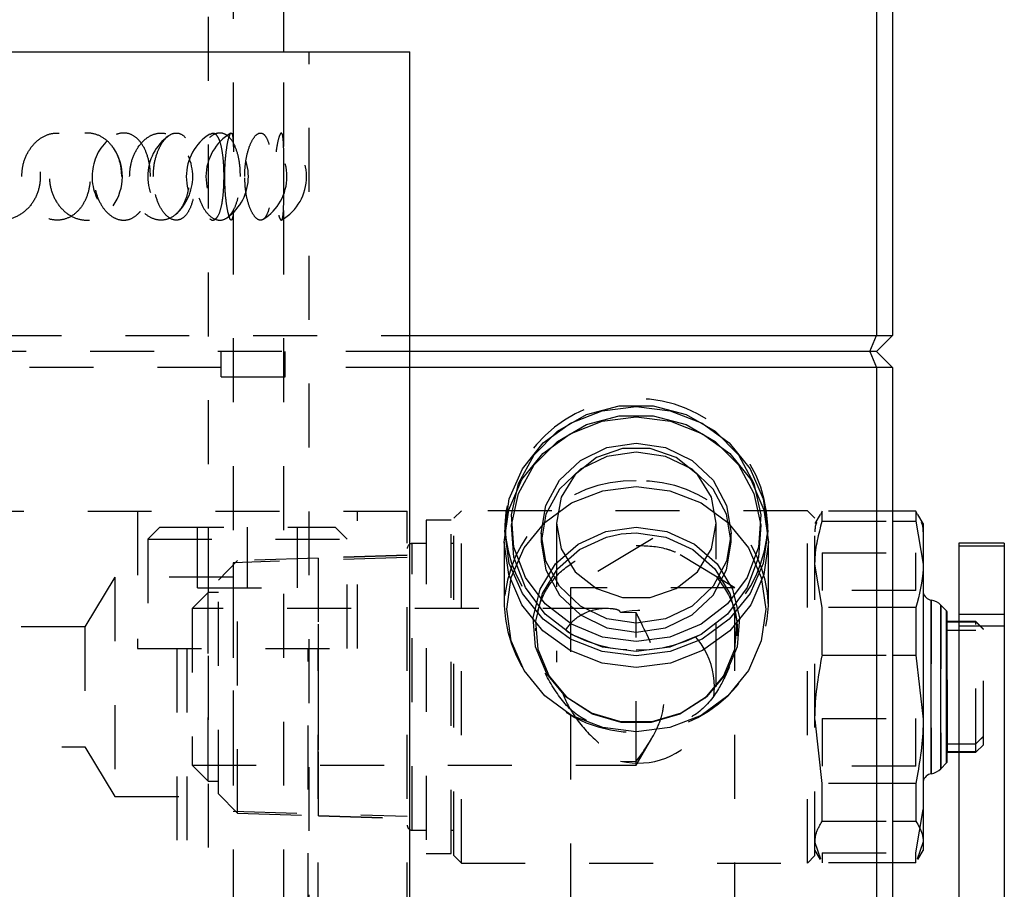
# Model space of a CAD drawing. Header units: inches. Extents: x 1880 to 2363, y -453 to -54.
# Tile 481 of 656: x 1931.16 to 1932.7, y -150.32 to -148.96. Entities that reach past the tile are written whole.
import ezdxf

# ---------------------------------------------------------------- set-up
doc = ezdxf.new("R2010")
doc.units = ezdxf.units.IN
doc.header["$LTSCALE"] = 0.5
doc.header["$MEASUREMENT"] = 0
doc.linetypes.add('HIDDEN', pattern=[0.225, 0.15, -0.075])
doc.layers.add('SID-M-H', color=4, linetype='HIDDEN')
doc.layers.add('SID-M-S', color=105, linetype='Continuous')

msp = doc.modelspace()

# ---------------------------------------------------------------- linework, layer by layer
at = {"layer": 'SID-M-H'}
for p, q in [((1931.45734, -152.25472), (1931.45734, -148.85222)), ((1931.49671, -151.75773), (1931.49671, -148.86009)), ((1931.57545, -151.75773), (1931.57545, -149.0097)), ((1931.61482, -152.8286), (1931.61482, -149.0097)), ((1930.52742, -149.4532), (1931.7723, -149.4532)), ((1931.7723, -149.4782), (1930.55242, -149.4782)), ((1931.47742, -149.5182), (1931.47742, -149.4782)), ((1931.57742, -149.5182), (1931.57742, -149.4782)), ((1931.47742, -149.5032), (1930.52742, -149.5032)), ((1931.7723, -149.5032), (1931.57742, -149.5032)), ((1931.47742, -149.5182), (1931.57742, -149.5182)), ((1932.04883, -149.57687), (1932.10008, -149.56326)), ((1932.07345, -149.57108), (1932.12669, -149.56444)), ((1932.10008, -149.56326), (1932.1533, -149.56326)), ((1932.12669, -149.56444), (1932.17993, -149.57108)), ((1932.1533, -149.56326), (1932.20455, -149.57687)), ((1932.00336, -149.60309), (1932.04883, -149.57687)), ((1932.02384, -149.59056), (1932.07345, -149.57108)), ((1932.04883, -149.5928), (1932.10008, -149.57919)), ((1932.07319, -149.58747), (1932.12669, -149.58079)), ((1932.10008, -149.57919), (1932.1533, -149.57919)), ((1932.12669, -149.58079), (1932.18019, -149.58747)), ((1932.1533, -149.57919), (1932.20455, -149.5928)), ((1932.17993, -149.57108), (1932.22954, -149.59056)), ((1932.20455, -149.57687), (1932.25002, -149.60309)), ((1931.98123, -149.62155), (1932.02384, -149.59056)), ((1932.00336, -149.61901), (1932.04883, -149.5928)), ((1932.02334, -149.60704), (1932.07319, -149.58747)), ((1932.18019, -149.58747), (1932.23004, -149.60704)), ((1932.20455, -149.5928), (1932.25002, -149.61901)), ((1932.22954, -149.59056), (1932.27215, -149.62155)), ((1931.96704, -149.63996), (1932.00336, -149.60309)), ((1931.98054, -149.63818), (1932.02334, -149.60704)), ((1932.23004, -149.60704), (1932.27284, -149.63818)), ((1932.25002, -149.60309), (1932.28635, -149.63996)), ((1931.94854, -149.66194), (1931.98123, -149.62155)), ((1931.96704, -149.65588), (1932.00336, -149.61901)), ((1932.03933, -149.64873), (1932.08076, -149.62872)), ((1932.10498, -149.63009), (1932.06419, -149.64417)), ((1932.08076, -149.62872), (1932.12669, -149.62183)), ((1932.1484, -149.63009), (1932.10498, -149.63009)), ((1932.12669, -149.62183), (1932.17262, -149.62872)), ((1932.18919, -149.64417), (1932.1484, -149.63009)), ((1932.17262, -149.62872), (1932.21405, -149.64873)), ((1932.25002, -149.61901), (1932.28635, -149.65588)), ((1932.27215, -149.62155), (1932.30484, -149.66194)), ((1931.94255, -149.68475), (1931.96704, -149.63996)), ((1931.94769, -149.67876), (1931.98054, -149.63818)), ((1932.06419, -149.64417), (1932.03093, -149.67062)), ((1932.08076, -149.64274), (1932.03933, -149.66275)), ((1932.12669, -149.63584), (1932.08076, -149.64274)), ((1932.17262, -149.64274), (1932.12669, -149.63584)), ((1932.21405, -149.66275), (1932.17262, -149.64274)), ((1932.22245, -149.67062), (1932.18919, -149.64417)), ((1932.27284, -149.63818), (1932.30569, -149.67876)), ((1932.28635, -149.63996), (1932.31083, -149.68475)), ((1931.94255, -149.70067), (1931.96704, -149.65588)), ((1932.00645, -149.6799), (1932.03933, -149.64873)), ((1932.21405, -149.64873), (1932.24693, -149.6799)), ((1932.28635, -149.65588), (1932.31083, -149.70067)), ((1931.92799, -149.70896), (1931.94854, -149.66194)), ((1932.03933, -149.66275), (1932.00645, -149.69392)), ((1932.03093, -149.67062), (1932.00923, -149.70626)), ((1932.24693, -149.69392), (1932.21405, -149.66275)), ((1932.24415, -149.70626), (1932.22245, -149.67062)), ((1932.30484, -149.66194), (1932.32539, -149.70896)), ((1931.92704, -149.72601), (1931.94769, -149.67876)), ((1931.93172, -149.73414), (1931.94255, -149.68475)), ((1931.98534, -149.71917), (1932.00645, -149.6799)), ((1932.07429, -149.69622), (1932.12669, -149.68968)), ((1932.12669, -149.68968), (1932.17909, -149.69622)), ((1932.24693, -149.6799), (1932.26804, -149.71917)), ((1932.30569, -149.67876), (1932.32634, -149.72601)), ((1932.31083, -149.68475), (1932.32166, -149.73414)), ((1931.93172, -149.75007), (1931.94255, -149.70067)), ((1932.00645, -149.69392), (1931.98534, -149.73319)), ((1932.00923, -149.70626), (1932.00169, -149.74678)), ((1932.02545, -149.71539), (1932.07429, -149.69622)), ((1932.17909, -149.69622), (1932.22793, -149.71539)), ((1932.25169, -149.74678), (1932.24415, -149.70626)), ((1932.26804, -149.73319), (1932.24693, -149.69392)), ((1932.31083, -149.70067), (1932.32166, -149.75007)), ((1931.92098, -149.75943), (1931.92799, -149.70896)), ((1931.97807, -149.76271), (1931.98534, -149.71917)), ((1931.98352, -149.74589), (1932.02545, -149.71539)), ((1932.22793, -149.71539), (1932.26986, -149.74589)), ((1932.26804, -149.71917), (1932.27531, -149.76271)), ((1932.32539, -149.70896), (1932.3324, -149.75943)), ((1930.26842, -149.7282), (1931.76842, -149.7282)), ((1931.34655, -149.7282), (1931.34655, -149.9432)), ((1931.6903, -149.9432), (1931.6903, -149.7282)), ((1931.76842, -150.9782), (1931.76842, -149.7282)), ((1931.85307, -149.72761), (1931.84126, -149.73942)), ((1931.85307, -150.27879), (1931.85307, -149.72761)), ((1932.39441, -149.72761), (1931.85307, -149.72761)), ((1931.92, -149.77672), (1931.92704, -149.72601)), ((1931.93535, -149.78447), (1931.93172, -149.73414)), ((1931.98534, -149.73319), (1931.97807, -149.77672)), ((1932.27531, -149.77672), (1932.26804, -149.73319)), ((1932.32166, -149.73414), (1932.31803, -149.78447)), ((1932.32634, -149.72601), (1932.33338, -149.77672)), ((1932.39441, -150.27879), (1932.39441, -149.72761)), ((1932.40622, -149.73942), (1932.39441, -149.72761)), ((1932.41434, -149.73324), (1932.40622, -149.7473)), ((1932.41758, -149.72804), (1932.41487, -149.73365)), ((1932.41758, -149.74365), (1932.41758, -149.72804)), ((1932.52742, -149.72804), (1932.41758, -149.72804)), ((1931.38142, -149.7532), (1931.36242, -149.7722)), ((1931.38142, -149.7532), (1931.65542, -149.7532)), ((1931.4403, -149.8482), (1931.4403, -149.7532)), ((1931.51842, -149.8482), (1931.51842, -149.7532)), ((1931.59655, -149.8482), (1931.59655, -149.7532)), ((1931.67442, -149.7722), (1931.65542, -149.7532)), ((1931.79795, -149.74238), (1931.79795, -150.26403)), ((1931.83732, -149.74238), (1931.79795, -149.74238)), ((1931.83732, -150.26403), (1931.83732, -149.74238)), ((1931.84126, -150.26698), (1931.84126, -149.73942)), ((1931.92098, -149.75006), (1931.92098, -149.75943)), ((1931.93535, -149.8004), (1931.93172, -149.75007)), ((1931.95134, -149.78564), (1931.98352, -149.74589)), ((1932.00169, -149.74678), (1932.00169, -149.96439)), ((1932.00169, -149.74678), (1932.00923, -149.78731)), ((1932.07903, -149.75988), (1932.12669, -149.75307)), ((1932.12669, -149.75307), (1932.17435, -149.75988)), ((1932.24415, -149.78731), (1932.25169, -149.74678)), ((1932.25169, -150.0032), (1932.25169, -149.74678)), ((1932.26986, -149.74589), (1932.30204, -149.78564)), ((1932.32166, -149.75007), (1932.31803, -149.8004)), ((1932.3324, -149.75943), (1932.3324, -149.75006)), ((1932.40622, -150.26698), (1932.40622, -149.73942)), ((1932.41758, -149.74365), (1932.52742, -149.74365)), ((1931.92799, -149.8099), (1931.92098, -149.75943)), ((1931.97807, -149.76271), (1931.97807, -149.77672)), ((1931.98534, -149.80624), (1931.97807, -149.76271)), ((1932.0356, -149.77971), (1932.07903, -149.75988)), ((1932.03798, -149.78803), (1932.08027, -149.76872)), ((1932.08027, -149.76872), (1932.10282, -149.76381)), ((1932.10282, -149.76381), (1932.12669, -149.76209)), ((1932.12669, -149.76209), (1932.17311, -149.76872)), ((1932.17311, -149.76872), (1932.2154, -149.78803)), ((1932.17435, -149.75988), (1932.21778, -149.77971)), ((1932.27531, -149.76271), (1932.26804, -149.80624)), ((1932.27531, -149.77672), (1932.27531, -149.76271)), ((1932.3324, -149.75943), (1932.32539, -149.8099)), ((1931.36242, -149.7722), (1931.67442, -149.7722)), ((1931.36242, -149.7722), (1931.36242, -149.9432)), ((1931.67442, -149.9432), (1931.67442, -149.7722)), ((1931.79795, -149.77879), (1931.7763, -149.77879)), ((1931.7763, -150.22702), (1931.7763, -149.77911)), ((1931.84126, -149.77879), (1931.83732, -149.77879)), ((1931.92, -149.77672), (1931.92, -149.87659)), ((1931.92704, -149.82743), (1931.92, -149.77672)), ((1931.95318, -149.83201), (1931.93535, -149.78447)), ((1931.97807, -149.77672), (1931.98534, -149.82026)), ((1932.00027, -149.81078), (1932.0356, -149.77971)), ((1932.15242, -149.77099), (1932.02392, -149.8482)), ((1932.28092, -149.8482), (1932.15242, -149.77099)), ((1932.21778, -149.77971), (1932.25311, -149.81078)), ((1932.26804, -149.82026), (1932.27531, -149.77672)), ((1932.31803, -149.78447), (1932.3002, -149.83201)), ((1932.33338, -149.77672), (1932.32634, -149.82743)), ((1932.33338, -149.87659), (1932.33338, -149.77672)), ((1931.76842, -149.79724), (1931.62945, -149.80159)), ((1931.76842, -149.79764), (1931.62964, -149.80179)), ((1931.93112, -149.83193), (1931.95134, -149.78564)), ((1932.00357, -149.81829), (1932.03798, -149.78803)), ((1932.00923, -149.78731), (1932.03093, -149.82295)), ((1932.2154, -149.78803), (1932.24981, -149.81829)), ((1932.22245, -149.82295), (1932.24415, -149.78731)), ((1932.30204, -149.78564), (1932.32226, -149.83193)), ((1932.41758, -149.7932), (1932.41758, -149.85224)), ((1932.41758, -149.7932), (1932.56414, -149.7932)), ((1932.56414, -149.85224), (1932.56414, -149.7932)), ((1931.50277, -149.80555), (1931.47315, -149.8361)), ((1931.76842, -149.8007), (1931.49582, -149.80886)), ((1931.49582, -149.80886), (1931.49582, -150.19754)), ((1931.62925, -149.8018), (1931.50273, -149.80559)), ((1931.50273, -150.20081), (1931.50273, -149.80559)), ((1931.62925, -149.80159), (1931.50277, -149.80555)), ((1931.50277, -150.20086), (1931.50277, -149.80555)), ((1931.62925, -149.80159), (1931.62925, -150.20481)), ((1931.62945, -150.20482), (1931.62945, -149.80159)), ((1931.62964, -149.80159), (1931.62945, -149.80159)), ((1931.62964, -150.20482), (1931.62964, -149.80159)), ((1931.94854, -149.85693), (1931.92799, -149.8099)), ((1931.95318, -149.84793), (1931.93535, -149.8004)), ((1931.97617, -149.85035), (1932.00027, -149.81078)), ((1932.00645, -149.84552), (1931.98534, -149.80624)), ((1932.26804, -149.80624), (1932.24693, -149.84552)), ((1932.25311, -149.81078), (1932.27721, -149.85035)), ((1932.31803, -149.8004), (1932.3002, -149.84793)), ((1932.32539, -149.8099), (1932.30484, -149.85693)), ((1932.41758, -149.879), (1932.40622, -149.81132)), ((1931.94769, -149.87469), (1931.92704, -149.82743)), ((1931.9801, -149.85683), (1932.00357, -149.81829)), ((1931.98534, -149.82026), (1932.00645, -149.85953)), ((1932.03093, -149.82295), (1932.06419, -149.8494)), ((1932.18919, -149.8494), (1932.22245, -149.82295)), ((1932.24693, -149.85953), (1932.26804, -149.82026)), ((1932.24981, -149.81829), (1932.27328, -149.85683)), ((1932.32634, -149.82743), (1932.30569, -149.87469)), ((1931.31082, -149.8317), (1931.26411, -149.90945)), ((1931.31082, -149.8317), (1931.31082, -150.1747)), ((1931.49582, -149.8317), (1931.31082, -149.8317)), ((1931.47315, -150.17031), (1931.47315, -149.8361)), ((1931.62964, -149.83121), (1931.62925, -149.83121)), ((1931.92422, -149.88161), (1931.93112, -149.83193)), ((1931.98387, -149.87322), (1931.95318, -149.83201)), ((1932.03933, -149.87668), (1932.00645, -149.84552)), ((1932.24693, -149.84552), (1932.21405, -149.87668)), ((1932.3002, -149.83201), (1932.26951, -149.87322)), ((1932.32226, -149.83193), (1932.32916, -149.88161)), ((1931.45712, -149.85556), (1931.43206, -149.88062)), ((1931.4403, -149.8482), (1931.59655, -149.8482)), ((1931.45712, -150.15084), (1931.45712, -149.85556)), ((1931.47315, -149.85556), (1931.45712, -149.85556)), ((1931.98123, -149.89732), (1931.94854, -149.85693)), ((1931.98387, -149.88915), (1931.95318, -149.84793)), ((1931.96544, -149.8949), (1931.97617, -149.85035)), ((1931.96965, -149.90021), (1931.9801, -149.85683)), ((1932.00645, -149.85953), (1932.03933, -149.8907)), ((1932.28092, -149.8482), (1932.02392, -149.8482)), ((1932.02392, -149.8482), (1932.02392, -150.9782)), ((1932.06419, -149.8494), (1932.10498, -149.86347)), ((1932.1484, -149.86347), (1932.18919, -149.8494)), ((1932.21405, -149.8907), (1932.24693, -149.85953)), ((1932.3002, -149.84793), (1932.26951, -149.88915)), ((1932.30484, -149.85693), (1932.27215, -149.89732)), ((1932.27328, -149.85683), (1932.28373, -149.90021)), ((1932.27721, -149.85035), (1932.28794, -149.8949)), ((1932.28092, -150.9782), (1932.28092, -149.8482)), ((1932.56414, -149.85224), (1932.41758, -149.85224)), ((1931.98054, -149.91527), (1931.94769, -149.87469)), ((1932.02515, -149.90506), (1931.98387, -149.87322)), ((1932.08076, -149.8967), (1932.03933, -149.87668)), ((1932.10498, -149.86347), (1932.1484, -149.86347)), ((1932.21405, -149.87668), (1932.17262, -149.8967)), ((1932.26951, -149.87322), (1932.22823, -149.90506)), ((1932.30569, -149.87469), (1932.27284, -149.91527)), ((1932.58813, -149.86736), (1932.58813, -150.13904)), ((1932.60303, -149.87516), (1932.60303, -150.13124)), ((1931.43206, -149.88062), (1931.43206, -150.12578)), ((1932.08049, -149.88062), (1931.43206, -149.88062)), ((1931.93112, -149.93128), (1931.92422, -149.88161)), ((1932.02515, -149.92099), (1931.98387, -149.88915)), ((1932.03933, -149.8907), (1932.08076, -149.91071)), ((1932.12669, -149.88746), (1932.10223, -149.887)), ((1932.12669, -150.12578), (1932.12669, -149.88746)), ((1932.17262, -149.91071), (1932.21405, -149.8907)), ((1932.26951, -149.88915), (1932.22823, -149.92099)), ((1932.32916, -149.88161), (1932.32226, -149.93128)), ((1932.41758, -149.95364), (1932.41758, -149.879)), ((1932.52742, -149.879), (1932.41758, -149.879)), ((1932.61206, -149.88433), (1932.61206, -150.12208)), ((1932.70242, -149.8897), (1932.63142, -149.8897)), ((1931.96904, -149.94046), (1931.96544, -149.8949)), ((1931.97316, -149.94458), (1931.96965, -149.90021)), ((1932.02384, -149.9283), (1931.98123, -149.89732)), ((1932.07397, -149.92516), (1932.02515, -149.90506)), ((1932.12669, -149.90359), (1932.08076, -149.8967)), ((1932.17262, -149.8967), (1932.12669, -149.90359)), ((1932.22823, -149.90506), (1932.17941, -149.92516)), ((1932.27215, -149.89732), (1932.22954, -149.9283)), ((1932.28373, -149.90021), (1932.28022, -149.94458)), ((1932.28794, -149.8949), (1932.28434, -149.94046)), ((1932.658, -149.90171), (1932.61361, -149.90171)), ((1932.61361, -150.09215), (1932.61361, -149.90171)), ((1932.658, -149.90084), (1932.63142, -149.90084)), ((1932.658, -150.10556), (1932.658, -149.90084)), ((1932.66981, -149.91265), (1932.658, -149.90084)), ((1931.26411, -149.90945), (1931.03084, -149.90945)), ((1931.26411, -149.90945), (1931.26411, -150.09695)), ((1931.96921, -149.91137), (1931.96921, -149.91554)), ((1932.02334, -149.9464), (1931.98054, -149.91527)), ((1932.07397, -149.94109), (1932.02515, -149.92099)), ((1932.08076, -149.91071), (1932.12669, -149.91761)), ((1932.12669, -149.91761), (1932.17262, -149.91071)), ((1932.22823, -149.92099), (1932.17941, -149.94109)), ((1932.27284, -149.91527), (1932.23004, -149.9464)), ((1932.28417, -149.9156), (1932.28417, -149.91137)), ((1932.61361, -149.91425), (1932.658, -149.91425)), ((1932.70242, -149.9082), (1932.63142, -149.9082)), ((1932.66981, -150.09375), (1932.66981, -149.91265)), ((1931.95134, -149.97757), (1931.93112, -149.93128)), ((1932.07345, -149.94778), (1932.02384, -149.9283)), ((1932.12669, -149.93203), (1932.07397, -149.92516)), ((1932.17941, -149.92516), (1932.12669, -149.93203)), ((1932.22954, -149.9283), (1932.17993, -149.94778)), ((1932.32226, -149.93128), (1932.30204, -149.97757)), ((1931.34655, -149.9432), (1931.6903, -149.9432)), ((1931.4078, -149.9432), (1931.4078, -150.9782)), ((1931.42342, -149.9432), (1931.42342, -150.5636)), ((1931.61342, -150.5636), (1931.61342, -149.9432)), ((1931.62905, -150.9782), (1931.62905, -149.9432)), ((1931.98665, -149.98299), (1931.96904, -149.94046)), ((1931.99031, -149.98601), (1931.97316, -149.94458)), ((1932.07319, -149.96598), (1932.02334, -149.9464)), ((1932.12669, -149.95443), (1932.07345, -149.94778)), ((1932.12669, -149.94795), (1932.07397, -149.94109)), ((1932.17941, -149.94109), (1932.12669, -149.94795)), ((1932.17993, -149.94778), (1932.12669, -149.95443)), ((1932.23004, -149.9464), (1932.18019, -149.96598)), ((1932.28022, -149.94458), (1932.26307, -149.98601)), ((1932.28434, -149.94046), (1932.26673, -149.98299)), ((1932.41758, -149.95364), (1932.52742, -149.95364)), ((1932.12669, -149.97265), (1932.07319, -149.96598)), ((1932.18019, -149.96598), (1932.12669, -149.97265)), ((1931.98352, -150.01732), (1931.95134, -149.97757)), ((1932.01671, -150.01871), (1931.98665, -149.98299)), ((1932.26673, -149.98299), (1932.23667, -150.01871)), ((1932.30204, -149.97757), (1932.26986, -150.01732)), ((1932.01958, -150.0208), (1931.99031, -149.98601)), ((1932.26307, -149.98601), (1932.2338, -150.0208)), ((1932.02545, -150.04782), (1931.98352, -150.01732)), ((1932.05653, -150.04445), (1932.01671, -150.01871)), ((1932.05836, -150.04586), (1932.01958, -150.0208)), ((1932.2338, -150.0208), (1932.19502, -150.04586)), ((1932.23667, -150.01871), (1932.19685, -150.04445)), ((1932.26986, -150.01732), (1932.22793, -150.04782)), ((1932.10259, -150.05792), (1932.05653, -150.04445)), ((1932.10322, -150.05898), (1932.05836, -150.04586)), ((1932.19502, -150.04586), (1932.15016, -150.05898)), ((1932.19685, -150.04445), (1932.15079, -150.05792)), ((1932.07429, -150.067), (1932.02545, -150.04782)), ((1932.15079, -150.05792), (1932.10259, -150.05792)), ((1932.15016, -150.05898), (1932.10322, -150.05898)), ((1932.22793, -150.04782), (1932.17909, -150.067)), ((1932.41758, -150.15416), (1932.40622, -150.0539)), ((1932.41758, -150.05276), (1932.56414, -150.05276)), ((1932.41758, -150.05276), (1932.41758, -150.1274)), ((1932.56414, -150.1274), (1932.56414, -150.05276)), ((1932.12669, -150.07354), (1932.07429, -150.067)), ((1932.17909, -150.067), (1932.12669, -150.07354)), ((1932.12669, -150.12578), (1932.15117, -150.08339)), ((1932.63142, -150.09215), (1932.658, -150.09215)), ((1931.02775, -150.09695), (1931.26411, -150.09695)), ((1931.26411, -150.09695), (1931.31082, -150.1747)), ((1932.658, -150.10469), (1932.63142, -150.10469)), ((1932.63142, -150.10556), (1932.658, -150.10556)), ((1932.658, -150.10556), (1932.66981, -150.09375)), ((1932.10223, -150.1194), (1932.12669, -150.11984)), ((1931.43206, -150.12578), (1931.45712, -150.15084)), ((1931.43206, -150.12578), (1932.12669, -150.12578)), ((1932.56414, -150.1274), (1932.41758, -150.1274)), ((1931.45712, -150.15084), (1931.47315, -150.15084)), ((1932.52742, -150.15416), (1932.41758, -150.15416)), ((1932.41758, -150.2132), (1932.41758, -150.15416)), ((1931.31082, -150.1747), (1931.49582, -150.1747)), ((1931.47315, -150.17031), (1931.50277, -150.20086)), ((1931.62925, -150.17519), (1931.62964, -150.17519)), ((1931.49582, -150.19754), (1931.76842, -150.2057)), ((1932.56414, -150.26276), (1932.57551, -150.19508)), ((1931.50273, -150.20081), (1931.62925, -150.2046)), ((1931.50277, -150.20086), (1931.62925, -150.20481)), ((1931.62945, -150.20482), (1931.76842, -150.20916)), ((1931.62945, -150.20482), (1931.62964, -150.20482)), ((1931.62964, -150.20461), (1931.76842, -150.20877)), ((1932.41758, -150.2132), (1932.52742, -150.2132)), ((1931.7763, -150.22761), (1931.79795, -150.22761)), ((1931.83732, -150.22761), (1931.84126, -150.22761)), ((1932.41564, -150.27278), (1932.40622, -150.24578)), ((1932.40622, -150.25911), (1932.41434, -150.27317)), ((1931.79795, -150.26403), (1931.83732, -150.26403)), ((1931.84126, -150.26698), (1931.85307, -150.27879)), ((1932.39441, -150.27879), (1932.40622, -150.26698)), ((1932.41758, -150.26276), (1932.41758, -150.27836)), ((1932.41758, -150.26276), (1932.56414, -150.26276)), ((1932.56414, -150.27836), (1932.56414, -150.26276)), ((1931.85307, -150.27879), (1932.39441, -150.27879)), ((1932.52742, -150.27836), (1932.41758, -150.27836))]:
    msp.add_line(p, q, dxfattribs=at)
for centre, radius, start, end in [((1931.5322, -149.20473), 0.07874, 120.36032, 239.41723), ((1931.5322, -149.20473), 0.07874, 300.5135, 59.60359), ((1931.35406, -149.20473), 0.07874, 133.95272, 225.54569), ((1931.44114, -149.20473), 0.07874, 125.75209, 233.81302), ((1931.35406, -149.20473), 0.07874, 311.68963, 48.13676), ((1931.5014, -149.20473), 0.07874, 122.24154, 237.88452), ((1931.44114, -149.20473), 0.07874, 305.22991, 54.89493), ((1931.5014, -149.20473), 0.07874, 301.90391, 58.06964), ((1931.24396, -149.20473), 0.07874, 324.49643, 34.78852), ((1932.12669, -149.75803), 0.20586, 2.21969, 177.78031), ((1932.12145, -149.88212), 0.20153, 88.50945, 178.42753), ((1932.13193, -149.88212), 0.20153, 1.57247, 91.49055), ((1932.12147, -149.74456), 0.20057, 181.57247, 271.49055), ((1932.13191, -149.74456), 0.20057, 268.50945, 358.42753), ((1931.7763, -149.78667), 0.00787, 90, 180), ((1932.12669, -149.86769), 0.20688, 182.46576, 357.53424), ((1932.12963, -150.0032), 0.11939, 256.73157, 103.26843), ((1931.7763, -150.21974), 0.00787, 180, 270)]:
    msp.add_arc(centre, radius, start, end, dxfattribs=at)
for points, knots in [([(1931.06641, -149.20473), (1931.06712, -149.21226), (1931.06854, -149.22732), (1931.07953, -149.24739), (1931.09565, -149.26289), (1931.1159, -149.27217), (1931.13796, -149.27395), (1931.15923, -149.26769), (1931.17708, -149.25399), (1931.18942, -149.23461), (1931.19507, -149.2121), (1931.1938, -149.18916), (1931.18602, -149.16814), (1931.17243, -149.15101), (1931.15412, -149.13954), (1931.13273, -149.13521), (1931.11061, -149.13886), (1931.09053, -149.15028), (1931.07535, -149.16806), (1931.06748, -149.18734), (1931.06671, -149.1999), (1931.06641, -149.20473)], [0, 0, 0, 0, 0.0520028, 0.1039827, 0.1564753, 0.2102848, 0.2652762, 0.3208623, 0.3762398, 0.4306423, 0.4836601, 0.5355284, 0.5870576, 0.6391963, 0.6925647, 0.7472181, 0.8026932, 0.8582301, 0.9130199, 0.9664974, 1, 1, 1, 1]), ([(1931.16535, -149.20473), (1931.166, -149.21254), (1931.16732, -149.22817), (1931.17753, -149.24892), (1931.19229, -149.26443), (1931.21001, -149.27284), (1931.22814, -149.27354), (1931.2448, -149.26687), (1931.25859, -149.25362), (1931.26834, -149.23496), (1931.27308, -149.2126), (1931.27212, -149.18894), (1931.2653, -149.16691), (1931.25324, -149.14938), (1931.23733, -149.13852), (1931.21948, -149.13531), (1931.20167, -149.13965), (1931.18564, -149.15087), (1931.1732, -149.16791), (1931.16636, -149.18686), (1931.16564, -149.19958), (1931.16535, -149.20473)], [0, 0, 0, 0, 0.0554579, 0.1109395, 0.1658403, 0.2192081, 0.2711117, 0.3223399, 0.3739729, 0.4268563, 0.4812619, 0.5368274, 0.5927419, 0.6480375, 0.7019377, 0.7542614, 0.8055938, 0.8569812, 0.9093952, 0.9633154, 1, 1, 1, 1]), ([(1931.32179, -149.20473), (1931.32123, -149.21226), (1931.32011, -149.22732), (1931.31132, -149.24739), (1931.29812, -149.26289), (1931.281, -149.27217), (1931.26164, -149.27395), (1931.24222, -149.26769), (1931.22534, -149.25399), (1931.21335, -149.23461), (1931.20777, -149.2121), (1931.20903, -149.18916), (1931.21668, -149.16814), (1931.22978, -149.15101), (1931.24695, -149.13954), (1931.2663, -149.13521), (1931.28554, -149.13886), (1931.30236, -149.15028), (1931.31469, -149.16806), (1931.32094, -149.18734), (1931.32156, -149.1999), (1931.32179, -149.20473)], [0, 0, 0, 0, 0.0520028, 0.1039827, 0.1564753, 0.2102848, 0.2652762, 0.3208623, 0.3762398, 0.4306423, 0.4836601, 0.5355284, 0.5870576, 0.6391963, 0.6925647, 0.7472181, 0.8026932, 0.8582301, 0.9130199, 0.9664974, 1, 1, 1, 1]), ([(1931.36665, -149.20473), (1931.36621, -149.21254), (1931.36531, -149.22817), (1931.35819, -149.24892), (1931.34741, -149.26443), (1931.33373, -149.27284), (1931.31883, -149.27354), (1931.30426, -149.26687), (1931.29154, -149.25362), (1931.28214, -149.23496), (1931.27744, -149.2126), (1931.2784, -149.18894), (1931.2851, -149.16691), (1931.29655, -149.14938), (1931.31091, -149.13852), (1931.32606, -149.13531), (1931.34027, -149.13965), (1931.35232, -149.15087), (1931.36123, -149.16791), (1931.36596, -149.18686), (1931.36645, -149.19958), (1931.36665, -149.20473)], [0, 0, 0, 0, 0.0554579, 0.1109395, 0.1658403, 0.2192081, 0.2711117, 0.3223399, 0.3739729, 0.4268563, 0.4812619, 0.5368274, 0.5927419, 0.6480375, 0.7019377, 0.7542614, 0.8055938, 0.8569812, 0.9093952, 0.9633154, 1, 1, 1, 1]), ([(1931.33405, -149.20473), (1931.33461, -149.21226), (1931.33571, -149.22732), (1931.34421, -149.24739), (1931.35652, -149.26289), (1931.37173, -149.27217), (1931.38796, -149.27395), (1931.40328, -149.26769), (1931.41585, -149.25399), (1931.42439, -149.23461), (1931.42825, -149.2121), (1931.42739, -149.18916), (1931.42204, -149.16814), (1931.4126, -149.15101), (1931.39963, -149.13954), (1931.38415, -149.13521), (1931.36779, -149.13886), (1931.35263, -149.15028), (1931.34098, -149.16806), (1931.33489, -149.18734), (1931.33429, -149.1999), (1931.33405, -149.20473)], [0, 0, 0, 0, 0.0520028, 0.1039827, 0.1564753, 0.2102848, 0.2652762, 0.3208623, 0.3762398, 0.4306423, 0.4836601, 0.5355284, 0.5870576, 0.6391963, 0.6925647, 0.7472181, 0.8026932, 0.8582301, 0.9130199, 0.9664974, 1, 1, 1, 1]), ([(1931.37111, -149.20473), (1931.37156, -149.21254), (1931.37245, -149.22817), (1931.3793, -149.24892), (1931.38901, -149.26443), (1931.40036, -149.27284), (1931.4116, -149.27354), (1931.42158, -149.26687), (1931.42955, -149.25362), (1931.43504, -149.23496), (1931.43765, -149.2126), (1931.43712, -149.18894), (1931.43335, -149.16691), (1931.4265, -149.14938), (1931.41715, -149.13852), (1931.40628, -149.13531), (1931.39505, -149.13965), (1931.38466, -149.15087), (1931.3764, -149.16791), (1931.37179, -149.18686), (1931.37131, -149.19958), (1931.37111, -149.20473)], [0, 0, 0, 0, 0.0554579, 0.1109395, 0.1658403, 0.2192081, 0.2711117, 0.3223399, 0.3739729, 0.4268563, 0.4812619, 0.5368274, 0.5927419, 0.6480375, 0.7019377, 0.7542614, 0.8055938, 0.8569812, 0.9093952, 0.9633154, 1, 1, 1, 1]), ([(1931.50739, -149.20473), (1931.50708, -149.21226), (1931.50646, -149.22732), (1931.50153, -149.24739), (1931.49394, -149.26289), (1931.48379, -149.27217), (1931.47191, -149.27395), (1931.4596, -149.26769), (1931.4486, -149.25399), (1931.44063, -149.23461), (1931.43687, -149.2121), (1931.43772, -149.18916), (1931.44286, -149.16814), (1931.45152, -149.15101), (1931.46263, -149.13954), (1931.4748, -149.13521), (1931.48651, -149.13886), (1931.4964, -149.15028), (1931.50343, -149.16806), (1931.50691, -149.18734), (1931.50726, -149.1999), (1931.50739, -149.20473)], [0, 0, 0, 0, 0.0520028, 0.1039827, 0.1564753, 0.2102848, 0.2652762, 0.3208623, 0.3762398, 0.4306423, 0.4836601, 0.5355284, 0.5870576, 0.6391963, 0.6925647, 0.7472181, 0.8026932, 0.8582301, 0.9130199, 0.9664974, 1, 1, 1, 1]), ([(1931.4598, -149.13868), (1931.4614, -149.13768), (1931.46532, -149.13523), (1931.47091, -149.13982), (1931.47589, -149.15082), (1931.47932, -149.16793), (1931.48104, -149.18686), (1931.48122, -149.19958), (1931.48129, -149.20473)], [0, 0, 0, 0, 0.1255494, 0.3082135, 0.4910736, 0.6775867, 0.8694592, 1, 1, 1, 1]), ([(1931.48287, -149.20473), (1931.48302, -149.21254), (1931.48333, -149.22817), (1931.48564, -149.24892), (1931.48862, -149.26443), (1931.49164, -149.27284), (1931.49405, -149.27354), (1931.49561, -149.26687), (1931.49641, -149.25362), (1931.49667, -149.23496), (1931.49671, -149.2126), (1931.49671, -149.18894), (1931.49662, -149.16691), (1931.49616, -149.14938), (1931.495, -149.13852), (1931.49299, -149.13531), (1931.49029, -149.13965), (1931.48732, -149.15087), (1931.48468, -149.16791), (1931.4831, -149.18686), (1931.48293, -149.19958), (1931.48287, -149.20473)], [0, 0, 0, 0, 0.0554579, 0.1109395, 0.1658403, 0.2192081, 0.2711117, 0.3223399, 0.3739729, 0.4268563, 0.4812619, 0.5368274, 0.5927419, 0.6480375, 0.7019377, 0.7542614, 0.8055938, 0.8569812, 0.9093952, 0.9633154, 1, 1, 1, 1]), ([(1931.5141, -149.20473), (1931.5144, -149.21226), (1931.51499, -149.22732), (1931.51953, -149.24739), (1931.5259, -149.26289), (1931.53345, -149.27217), (1931.54105, -149.27395), (1931.54775, -149.26769), (1931.55287, -149.25399), (1931.55613, -149.23461), (1931.55755, -149.2121), (1931.55723, -149.18916), (1931.55525, -149.16814), (1931.55158, -149.15101), (1931.54619, -149.13954), (1931.53931, -149.13521), (1931.53153, -149.13886), (1931.52392, -149.15028), (1931.51782, -149.16806), (1931.51455, -149.18734), (1931.51422, -149.1999), (1931.5141, -149.20473)], [0, 0, 0, 0, 0.0520028, 0.1039827, 0.1564753, 0.2102848, 0.2652762, 0.3208623, 0.3762398, 0.4306423, 0.4836601, 0.5355284, 0.5870576, 0.6391963, 0.6925647, 0.7472181, 0.8026932, 0.8582301, 0.9130199, 0.9664974, 1, 1, 1, 1]), ([(1931.57541, -149.20473), (1931.5754, -149.21226), (1931.57539, -149.22732), (1931.57517, -149.24739), (1931.57451, -149.26289), (1931.57308, -149.27217), (1931.57074, -149.27395), (1931.56768, -149.26769), (1931.56446, -149.25399), (1931.56188, -149.23461), (1931.5606, -149.2121), (1931.56089, -149.18916), (1931.56262, -149.16814), (1931.56535, -149.15101), (1931.56848, -149.13954), (1931.57137, -149.13521), (1931.57353, -149.13886), (1931.57477, -149.15028), (1931.57528, -149.16806), (1931.5754, -149.18734), (1931.57541, -149.1999), (1931.57541, -149.20473)], [0, 0, 0, 0, 0.0520028, 0.1039827, 0.1564753, 0.2102848, 0.2652762, 0.3208623, 0.3762398, 0.4306423, 0.4836601, 0.5355284, 0.5870576, 0.6391963, 0.6925647, 0.7472181, 0.8026932, 0.8582301, 0.9130199, 0.9664974, 1, 1, 1, 1]), ([(1931.48129, -149.20473), (1931.48113, -149.21254), (1931.48081, -149.22817), (1931.47817, -149.24889), (1931.47391, -149.26454), (1931.46808, -149.27244), (1931.46303, -149.27431), (1931.46024, -149.27149), (1931.45979, -149.27103)], [0, 0, 0, 0, 0.197234, 0.3945525, 0.5898053, 0.779606, 0.9641991, 1, 1, 1, 1]), ([(1932.40888, -149.74606), (1932.40858, -149.74665), (1932.40616, -149.75145), (1932.40619, -149.75634), (1932.40622, -149.76062)], [0, 0, 0, 0, 0.1218618, 1, 1, 1, 1]), ([(1932.40622, -149.81132), (1932.40624, -149.80901), (1932.40645, -149.78629), (1932.41232, -149.76382), (1932.41758, -149.74365)], [0, 0, 0, 0, 0.1020887, 1, 1, 1, 1]), ([(1932.57551, -149.76062), (1932.57554, -149.75634), (1932.57557, -149.75145), (1932.57314, -149.74665), (1932.57285, -149.74606)], [0, 0, 0, 0, 0.8781382, 1, 1, 1, 1]), ([(1932.04901, -150.05559), (1932.04607, -150.05408), (1932.02756, -150.04461), (1932.00041, -150.01335), (1931.97413, -149.96487), (1931.96652, -149.91277), (1931.97529, -149.86811), (1931.99722, -149.83132), (1932.03254, -149.80253), (1932.07777, -149.78487), (1932.11186, -149.78279), (1932.12669, -149.78189)], [0, 0, 0, 0, 0.0235995, 0.1484735, 0.2856382, 0.4114847, 0.5227549, 0.6343021, 0.7581923, 0.8948423, 1, 1, 1, 1]), ([(1932.12669, -149.78189), (1932.14304, -149.7824), (1932.16502, -149.7831), (1932.18342, -149.79054), (1932.18813, -149.79245)], [0, 0, 0, 0, 0.7435073, 1, 1, 1, 1]), ([(1932.25232, -149.83101), (1932.26189, -149.8444), (1932.28031, -149.87015), (1932.2872, -149.91533), (1932.28048, -149.94252), (1932.27792, -149.95287)], [0, 0, 0, 0, 0.4011649, 0.7720779, 1, 1, 1, 1]), ([(1932.10223, -149.887), (1932.10171, -149.88598), (1932.10009, -149.88279), (1932.07969, -149.87899), (1932.05042, -149.88315), (1932.02214, -149.90271), (1932.0067, -149.92808), (1932.00061, -149.95656), (1932.00265, -149.98658), (1932.01268, -150.0197), (1932.03355, -150.05681), (1932.06212, -150.08739), (1932.08646, -150.10525), (1932.09844, -150.11382), (1932.10195, -150.11747), (1932.10217, -150.119), (1932.10223, -150.1194)], [0, 0, 0, 0, 0.0238977, 0.0743931, 0.2229215, 0.3309354, 0.4131748, 0.4828845, 0.5527425, 0.6200223, 0.71454, 0.8445378, 0.9336206, 0.968346, 0.9916016, 1, 1, 1, 1]), ([(1932.12669, -150.11984), (1932.13745, -150.10497), (1932.1541, -150.08197), (1932.16873, -150.04536), (1932.17149, -150.01374), (1932.16413, -149.96645), (1932.14535, -149.92495), (1932.13017, -149.89445), (1932.12669, -149.88746)], [0, 0, 0, 0, 0.26312097, 0.40693221, 0.51803372, 0.62915498, 0.91489529, 1, 1, 1, 1]), ([(1932.66981, -149.91315), (1932.66866, -149.91203), (1932.66472, -149.90821), (1932.66078, -149.9044), (1932.658, -149.90171)], [0, 0, 0, 0, 0.2944357, 1, 1, 1, 1]), ([(1932.40622, -150.0539), (1932.40624, -150.05047), (1932.40645, -150.01681), (1932.41232, -149.98353), (1932.41758, -149.95364)], [0, 0, 0, 0, 0.1020887, 1, 1, 1, 1]), ([(1932.27264, -149.97171), (1932.26692, -149.98429), (1932.25396, -150.0128), (1932.22515, -150.04561), (1932.19961, -150.05762), (1932.18991, -150.06217)], [0, 0, 0, 0, 0.3289784, 0.7453904, 1, 1, 1, 1]), ([(1932.658, -150.09215), (1932.66078, -150.08946), (1932.66472, -150.08566), (1932.66866, -150.08184), (1932.66981, -150.08071)], [0, 0, 0, 0, 0.7055643, 1, 1, 1, 1]), ([(1932.40622, -150.24578), (1932.40654, -150.2415), (1932.40737, -150.23055), (1932.41372, -150.21977), (1932.41758, -150.2132)], [0, 0, 0, 0, 0.3905065, 1, 1, 1, 1])]:
    msp.add_open_spline(points, degree=3, knots=knots, dxfattribs=at)
at = {"layer": 'SID-M-S'}
for p, q in [((1932.50242, -146.9432), (1932.50242, -149.4532)), ((1932.52742, -146.9432), (1932.52742, -149.4532)), ((1931.57545, -149.0097), (1931.57545, -148.86009)), ((1929.88254, -149.0097), (1931.7723, -149.0097)), ((1931.7723, -150.74198), (1931.7723, -149.0097)), ((1931.7723, -149.4532), (1932.52742, -149.4532)), ((1932.49207, -149.4782), (1932.50242, -149.4532)), ((1932.50242, -149.4782), (1932.52742, -149.4532)), ((1932.50242, -149.4782), (1931.7723, -149.4782)), ((1932.49207, -149.4782), (1932.50242, -149.5032)), ((1932.50242, -149.4782), (1932.52742, -149.5032)), ((1932.52742, -149.5032), (1931.7723, -149.5032)), ((1932.50242, -149.5032), (1932.50242, -150.54513)), ((1932.52742, -149.5032), (1932.52742, -150.54513)), ((1932.56414, -149.72804), (1932.52742, -149.72804)), ((1932.56414, -149.72804), (1932.56414, -149.74365)), ((1932.56685, -149.73365), (1932.56414, -149.72804)), ((1932.57551, -149.7473), (1932.56739, -149.73324)), ((1932.52742, -149.74365), (1932.56414, -149.74365)), ((1932.56414, -149.74365), (1932.57551, -149.81132)), ((1932.57551, -149.7473), (1932.57551, -150.25911)), ((1932.63142, -149.7782), (1932.63142, -150.8472)), ((1932.70242, -149.7782), (1932.63142, -149.7782)), ((1932.70242, -149.7832), (1932.63142, -149.7832)), ((1932.70242, -149.7782), (1932.70242, -150.8472)), ((1932.58813, -150.13904), (1932.58813, -149.86736)), ((1932.61206, -149.88433), (1932.60303, -149.87516)), ((1932.60303, -150.13124), (1932.60303, -149.87516)), ((1932.56414, -149.879), (1932.52742, -149.879)), ((1932.56414, -149.879), (1932.56414, -149.95364)), ((1932.61206, -150.12208), (1932.61206, -149.88433)), ((1932.61321, -150.11929), (1932.61321, -149.88711)), ((1932.63142, -149.90084), (1932.61321, -149.90084)), ((1932.70242, -149.9082), (1932.63142, -149.9082)), ((1932.52742, -149.95364), (1932.56414, -149.95364)), ((1932.56414, -149.95364), (1932.57551, -150.0539)), ((1932.61361, -150.09215), (1932.63142, -150.09215)), ((1932.61361, -150.10469), (1932.61361, -150.09215)), ((1932.61321, -150.10556), (1932.63142, -150.10556)), ((1932.63142, -150.10469), (1932.61361, -150.10469)), ((1932.60303, -150.13124), (1932.61206, -150.12208)), ((1932.56414, -150.15416), (1932.52742, -150.15416)), ((1932.56414, -150.15416), (1932.56414, -150.2132)), ((1932.52742, -150.2132), (1932.56414, -150.2132)), ((1932.57551, -150.24578), (1932.56609, -150.27278)), ((1932.56739, -150.27317), (1932.57551, -150.25911)), ((1932.56414, -150.27836), (1932.52742, -150.27836))]:
    msp.add_line(p, q, dxfattribs=at)
for centre, radius, start, end in [((1932.59086, -149.85185), 0.01575, 192.83858, 260.00003), ((1932.5834, -149.89451), 0.02756, 44.58995, 80.11999), ((1932.60928, -149.88711), 0.00394, 0, 44.99922), ((1932.60928, -150.11929), 0.00394, 315.00078, 0), ((1932.5834, -150.11189), 0.02756, 279.88001, 315.41005), ((1932.59086, -150.15455), 0.01575, 99.99997, 167.16142)]:
    msp.add_arc(centre, radius, start, end, dxfattribs=at)
for points, knots in [([(1932.57551, -149.81132), (1932.57549, -149.81364), (1932.57527, -149.83636), (1932.56941, -149.85883), (1932.56414, -149.879)], [0, 0, 0, 0, 0.1020887, 1, 1, 1, 1]), ([(1932.57551, -150.0539), (1932.57549, -150.05734), (1932.57527, -150.09099), (1932.56941, -150.12428), (1932.56414, -150.15416)], [0, 0, 0, 0, 0.1020887, 1, 1, 1, 1]), ([(1932.56414, -150.2132), (1932.56801, -150.21977), (1932.57436, -150.23055), (1932.57519, -150.2415), (1932.57551, -150.24578)], [0, 0, 0, 0, 0.6094935, 1, 1, 1, 1])]:
    msp.add_open_spline(points, degree=3, knots=knots, dxfattribs=at)

doc.saveas('drawing.dxf')
